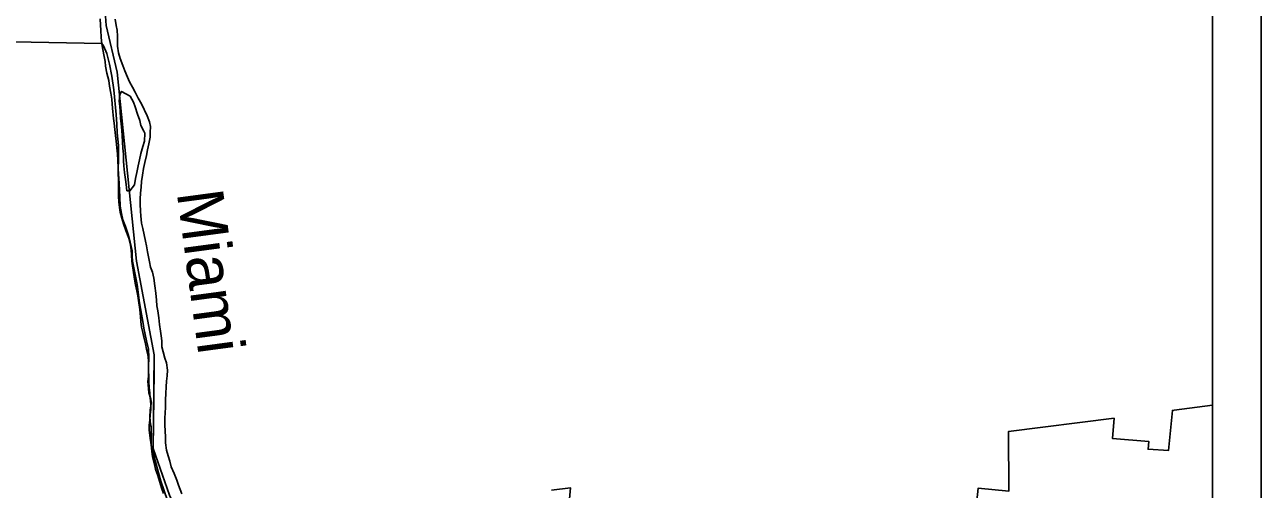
# Model space of a CAD drawing. Extents: x 8.5 to 81.5, y -1.2 to 22.4.
# Drawn here: x 53.822 to 56.353, y 19.938 to 20.889 of the extents above; entities that cross this region are included whole.
import ezdxf

# ---------------------------------------------------------------- set-up
doc = ezdxf.new("R2010")
doc.units = 0
for name, color, linetype in [('GM_X_Adjacent_County', 7, 'Continuous'), ('GM_X_Corporation', 7, 'Continuous'), ('GM_X_County', 7, 'Continuous'), ('GM_X_Major_River', 7, 'Continuous'), ('GM_X_Major_River_Text', 7, 'Continuous'), ('GM_X_Section', 7, 'Continuous'), ('GM_X_Township', 7, 'Continuous'), ('SH_Data', 7, 'Continuous')]:
    doc.layers.add(name, color=color, linetype=linetype)

msp = doc.modelspace()

# ---------------------------------------------------------------- linework, layer by layer
at = {"layer": 'GM_X_Adjacent_County'}
for points in [[(54.0879, 21.2506), (53.9752, 21.0796), (53.9892, 20.8879), (54.0113, 20.7922), (54.0509, 20.4053), (54.0874, 20.2135), (54.0852, 20.0218), (54.1183, 19.9261), (54.1635, 19.8308), (54.2583, 19.734), (54.3644, 19.5393), (54.4386, 19.4436), (54.4557, 19.2868), (54.6072, 19.2726), (55.071, 19.2296), (55.5754, 19.1818), (55.8177, 19.1557), (56.1419, 19.1206), (56.172, 19.1174), (56.2527, 19.1108)], [(56.2527, 19.1108), (56.2527, 21.2506), (54.0879, 21.2506)]]:
    msp.add_lwpolyline(points, dxfattribs=at)
at = {"layer": 'GM_X_Corporation'}
msp.add_line((56.2527, 15.0671), (56.2527, 20.1104), dxfattribs=at)
for points in [[(54.1183, 19.9261), (54.0852, 20.0218), (54.087, 20.1797), (54.0874, 20.2108), (54.0874, 20.2135), (54.0509, 20.4053), (54.0113, 20.7922), (53.9892, 20.8879), (53.9752, 21.0796)], [(56.2527, 20.1104), (56.1747, 20.1004), (56.1708, 20.0999), (56.1626, 20.0177), (56.1211, 20.0202), (56.1224, 20.0364), (56.0484, 20.0423), (56.0515, 20.0838), (55.8358, 20.0568), (55.8362, 19.9345), (55.7731, 19.9405), (55.7456, 19.6772)], [(54.9209, 19.7355), (54.9389, 19.9415), (54.9002, 19.9364)]]:
    msp.add_lwpolyline(points, dxfattribs=at)
at = {"layer": 'GM_X_County'}
msp.add_lwpolyline([(56.2527, 19.1108), (56.172, 19.1174), (56.1419, 19.1206), (55.8177, 19.1557), (55.5754, 19.1818), (55.071, 19.2296), (54.6072, 19.2726), (54.4557, 19.2868), (54.4386, 19.4436), (54.3644, 19.5393), (54.2583, 19.734), (54.1635, 19.8308), (54.1183, 19.9261), (54.0852, 20.0218), (54.0874, 20.2135), (54.0509, 20.4053), (54.0113, 20.7922), (53.9892, 20.8879), (53.9752, 21.0796), (54.0879, 21.2506)], dxfattribs=at)
at = {"layer": 'GM_X_Major_River'}
for points in [[(53.977, 20.9011), (53.9772, 20.8885), (53.9778, 20.8779), (53.9787, 20.8634), (53.9804, 20.8505), (53.9821, 20.8387), (53.9846, 20.8246), (53.987, 20.814), (53.9877, 20.8045), (53.9901, 20.79), (53.9944, 20.7751), (53.9961, 20.7637), (53.9986, 20.7493), (54.0003, 20.7367), (54.0012, 20.7264), (54.0025, 20.7109), (54.0042, 20.6975), (54.0052, 20.688), (54.0065, 20.6747), (54.0078, 20.6626), (54.0092, 20.6512), (54.0108, 20.6375), (54.0122, 20.6249), (54.0131, 20.6116)], [(54.0678, 20.607), (54.0717, 20.6217), (54.0738, 20.6334), (54.0763, 20.6455), (54.0788, 20.6591), (54.0793, 20.6686), (54.0795, 20.6808), (54.0777, 20.6907), (54.073, 20.7029), (54.0612, 20.7274), (54.0542, 20.7389), (54.0483, 20.7515), (54.0428, 20.7618), (54.0369, 20.7722), (54.0328, 20.7817), (54.0274, 20.7947), (54.023, 20.8062), (54.0175, 20.8203), (54.0139, 20.8321), (54.0122, 20.8454), (54.012, 20.8557), (54.0121, 20.8656), (54.0112, 20.8781), (54.0095, 20.888), (54.0074, 20.9009)], [(54.0384, 20.7434), (54.0205, 20.7528), (54.0167, 20.7467)], [(54.0167, 20.7467), (54.0158, 20.7327), (54.0167, 20.722), (54.0173, 20.7125), (54.0186, 20.6981), (54.0196, 20.6863), (54.0209, 20.6726), (54.0219, 20.662), (54.0224, 20.6498), (54.0234, 20.6369), (54.0243, 20.6247), (54.0245, 20.6107), (54.0254, 20.6004), (54.0268, 20.5867), (54.0288, 20.5727), (54.0302, 20.5624), (54.0315, 20.5495), (54.0375, 20.5493)], [(54.0684, 20.6673), (54.066, 20.6715), (54.0602, 20.6834), (54.0577, 20.6936), (54.0533, 20.7066), (54.0482, 20.7211), (54.0446, 20.7311), (54.0384, 20.7434)], [(54.0375, 20.5493), (54.0469, 20.5617), (54.0493, 20.5745), (54.0514, 20.587), (54.0543, 20.6002), (54.0572, 20.6131), (54.0596, 20.626), (54.064, 20.6403), (54.0676, 20.6513), (54.0684, 20.6673)], [(54.0131, 20.6116), (54.0136, 20.5968), (54.0138, 20.5843), (54.014, 20.5725), (54.0142, 20.56), (54.014, 20.5497), (54.0142, 20.5384), (54.0152, 20.5262), (54.0161, 20.5155), (54.0179, 20.5057), (54.0211, 20.4935), (54.0244, 20.482), (54.0291, 20.4683), (54.0353, 20.4526), (54.0378, 20.4423), (54.0398, 20.4282), (54.0408, 20.418), (54.0418, 20.4054), (54.0427, 20.3956), (54.0452, 20.3822), (54.0472, 20.3685), (54.0493, 20.3571), (54.0514, 20.3446), (54.0535, 20.3343), (54.056, 20.3202), (54.0577, 20.3065), (54.0589, 20.2913), (54.0596, 20.2818), (54.0613, 20.2704), (54.0637, 20.259), (54.067, 20.2468), (54.0695, 20.2361), (54.0716, 20.2254), (54.0741, 20.2152), (54.0754, 20.2022), (54.0756, 20.1912), (54.0758, 20.181), (54.076, 20.1696), (54.0766, 20.1586), (54.0772, 20.1468), (54.0781, 20.1354), (54.0791, 20.1255), (54.0804, 20.1126), (54.0803, 20.1023), (54.0793, 20.091), (54.078, 20.0804), (54.0771, 20.0698), (54.0773, 20.0603), (54.0793, 20.0432), (54.081, 20.0295), (54.0823, 20.0158), (54.0841, 20.0055), (54.0869, 19.9926), (54.0901, 19.9792), (54.0945, 19.9663), (54.0981, 19.9548), (54.1032, 19.9392), (54.1064, 19.9296)], [(54.1436, 19.929), (54.1371, 19.947), (54.1334, 19.9573), (54.1279, 19.9706), (54.1221, 19.984), (54.1192, 19.9962), (54.116, 20.0069), (54.1127, 20.0183), (54.1107, 20.0335), (54.1101, 20.0453), (54.1096, 20.0582), (54.109, 20.0696), (54.1088, 20.084), (54.1094, 20.095), (54.1103, 20.1057), (54.1102, 20.1212), (54.1108, 20.1345), (54.1117, 20.1478), (54.1127, 20.1599), (54.114, 20.1709), (54.1145, 20.1819), (54.1121, 20.1971), (54.1092, 20.207), (54.1053, 20.22), (54.1028, 20.2299), (54.1026, 20.2424), (54.1012, 20.2527), (54.0999, 20.2622), (54.0982, 20.2755), (54.0965, 20.2892), (54.0948, 20.304), (54.0927, 20.3139), (54.0917, 20.3257), (54.0904, 20.3398), (54.0888, 20.3546), (54.0864, 20.3702), (54.0835, 20.3831), (54.0799, 20.3931), (54.0778, 20.4041), (54.0757, 20.414), (54.0736, 20.4247), (54.0715, 20.4365), (54.0697, 20.446), (54.064, 20.4719), (54.0616, 20.4829), (54.0599, 20.4978), (54.0589, 20.508), (54.0584, 20.5217), (54.0585, 20.5327), (54.0591, 20.5445), (54.0604, 20.557), (54.0614, 20.5683), (54.0631, 20.5812), (54.0652, 20.5948), (54.0678, 20.607)]]:
    msp.add_lwpolyline(points, dxfattribs=at)
at = {"layer": 'GM_X_Section'}
msp.add_lwpolyline([(53.2922, 20.8638), (53.9801, 20.8506), (53.9838, 20.846), (53.9904, 20.8307), (53.996, 20.8086), (54.0005, 20.7843), (54.0049, 20.7558), (54.0092, 20.7054), (54.0108, 20.6856), (54.0116, 20.6678), (54.0145, 20.6424), (54.0139, 20.6125), (54.0132, 20.5943), (54.0153, 20.564), (54.0167, 20.5371), (54.0178, 20.5181), (54.0206, 20.5029), (54.0234, 20.49), (54.0284, 20.4766), (54.0342, 20.4599), (54.0384, 20.4439), (54.0423, 20.4264), (54.0424, 20.4154), (54.043, 20.4055), (54.0523, 20.3573), (54.0569, 20.3201), (54.0649, 20.2779), (54.0662, 20.268), (54.0714, 20.2425), (54.0756, 20.2254), (54.0764, 20.2087), (54.0757, 20.1883), (54.0753, 20.169), (54.0744, 20.1592), (54.0746, 20.152), (54.0766, 20.1356), (54.0805, 20.1231), (54.0808, 20.1181), (54.0811, 20.114), (54.0793, 20.1004), (54.0783, 20.0868), (54.0789, 20.0784), (54.0799, 20.0712), (54.081, 20.0659), (54.0812, 20.0591), (54.0808, 20.039), (54.0814, 20.0303), (54.0824, 20.0219), (54.0937, 19.9793), (54.1009, 19.9553), (54.1145, 19.9157)], dxfattribs=at)
at = {"layer": 'GM_X_Township'}
msp.add_lwpolyline([(54.1183, 19.9261), (54.0852, 20.0218), (54.0874, 20.2135), (54.0509, 20.4053), (54.0113, 20.7922), (53.9892, 20.8879), (53.9752, 21.0796)], dxfattribs=at)
at = {"layer": 'SH_Data'}
for p, q in [((56.3527, 21.3506), (56.3527, 14.3506)), ((56.2527, 21.2506), (56.2527, 14.4506))]:
    msp.add_line(p, q, dxfattribs=at)

# ---------------------------------------------------------------- texts
at = {"layer": 'GM_X_Major_River_Text'}
msp.add_text('Miami', height=0.09467, rotation=277.6419, dxfattribs=at).set_placement((54.1333, 20.5458))

doc.saveas('drawing.dxf')
